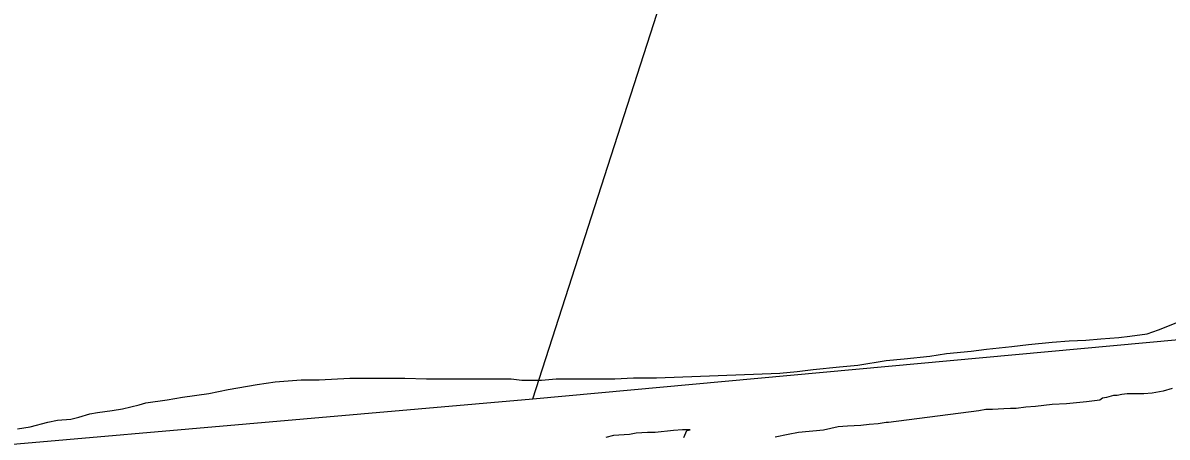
# Model space of a CAD drawing. Extents: x 3161564 to 3199464, y 849354 to 874788.
# Drawn here: x 3166398 to 3167431, y 855463 to 855837 of the extents above; entities that cross this region are included whole.
import ezdxf

# ---------------------------------------------------------------- set-up
doc = ezdxf.new("R2010")
doc.units = 0
doc.layers.add('V-SITE-VEGE', color=7, linetype='Continuous')
doc.layers.add('V-TOPO-SHOR', color=7, linetype='Continuous')

msp = doc.modelspace()

# ---------------------------------------------------------------- linework, layer by layer
at = {"layer": 'V-SITE-VEGE'}
for p, q in [((3167412.8, 855556.7), (3167423.2, 855560.2)), ((3167423.2, 855560.2), (3167439, 855566.6)), ((3167305.7, 855546.9), (3167327.2, 855549.2)), ((3167327.2, 855549.2), (3167342.4, 855550.4)), ((3167342.4, 855550.4), (3167357.5, 855550.9)), ((3167357.5, 855550.9), (3167370.9, 855552.1)), ((3167370.9, 855552.1), (3167387.2, 855553.2)), ((3167387.2, 855553.2), (3167397.1, 855554.4)), ((3167397.1, 855554.4), (3167412.8, 855556.7)), ((3167216.7, 855536.5), (3167231.8, 855538.8)), ((3167231.8, 855538.8), (3167253.9, 855541.1)), ((3167253.9, 855541.1), (3167267.9, 855542.9)), ((3167267.9, 855542.9), (3167290.6, 855545.2)), ((3167290.6, 855545.2), (3167305.7, 855546.9)), ((3167135.2, 855526.7), (3167151.5, 855528.5)), ((3167151.5, 855528.5), (3167177.1, 855532.5)), ((3167177.1, 855532.5), (3167193.4, 855534.2)), ((3167193.4, 855534.2), (3167216.7, 855536.5)), ((3166970, 855517), (3167081.1, 855521)), ((3167081.1, 855521), (3167096.8, 855522.7)), ((3167096.8, 855522.7), (3167111.4, 855524.4)), ((3167111.4, 855524.4), (3167135.2, 855526.7)), ((3166583.2, 855506.3), (3166609.3, 855511)), ((3166609.3, 855511), (3166625.6, 855513.3)), ((3166625.6, 855513.3), (3166648.9, 855515)), ((3166648.9, 855515), (3166665.2, 855515)), ((3166665.2, 855515), (3166693.1, 855516.7)), ((3166693.1, 855516.7), (3166742.6, 855516.7)), ((3166742.6, 855516.7), (3166762.3, 855516.1)), ((3166762.3, 855516.1), (3166838.5, 855516)), ((3166838.5, 855516), (3166848.4, 855514.8)), ((3166848.4, 855514.8), (3166865.9, 855514.8)), ((3166865.9, 855514.8), (3166879.3, 855515.9)), ((3166879.3, 855515.9), (3166932.2, 855515.9)), ((3166932.2, 855515.9), (3166949.1, 855517)), ((3166949.1, 855517), (3166970, 855517)), ((3167435.4, 855507.2), (3167427.3, 855504.9)), ((3166508.7, 855494.2), (3166527.9, 855497.1)), ((3166527.9, 855497.1), (3166541.8, 855499.4)), ((3166541.8, 855499.4), (3166565.7, 855502.9)), ((3166565.7, 855502.9), (3166583.2, 855506.3)), ((3167370.2, 855496.8), (3167358, 855495.1)), ((3167372.6, 855498.6), (3167370.2, 855496.8)), ((3167376.1, 855499.1), (3167372.6, 855498.6)), ((3167382.5, 855500.9), (3167376.1, 855499.1)), ((3167385.9, 855500.9), (3167382.5, 855500.9)), ((3167390, 855502), (3167385.9, 855500.9)), ((3167394.7, 855502.6), (3167390, 855502)), ((3167409.8, 855502.6), (3167394.7, 855502.6)), ((3167417.4, 855503.2), (3167409.8, 855502.6)), ((3167427.3, 855504.9), (3167417.4, 855503.2)), ((3166465, 855485.5), (3166478.4, 855487.3)), ((3166478.4, 855487.3), (3166487.7, 855489)), ((3166487.7, 855489), (3166502.9, 855492.5)), ((3166502.9, 855492.5), (3166508.7, 855494.2)), ((3167260.9, 855487), (3167179.4, 855476.6)), ((3167267.3, 855488.2), (3167260.9, 855487)), ((3167273.1, 855488.2), (3167267.3, 855488.2)), ((3167283.5, 855488.8), (3167273.1, 855488.2)), ((3167289.4, 855489.3), (3167283.5, 855488.8)), ((3167294.6, 855489.3), (3167289.4, 855489.3)), ((3167303.3, 855490.5), (3167294.6, 855489.3)), ((3167312.1, 855491.1), (3167303.3, 855490.5)), ((3167327.2, 855492.8), (3167312.1, 855491.1)), ((3167340, 855493.4), (3167327.2, 855492.8)), ((3167358, 855495.1), (3167340, 855493.4)), ((3166404.5, 855472.8), (3166420.2, 855476.8)), ((3166420.2, 855476.8), (3166429, 855478.6)), ((3166429, 855478.6), (3166441.2, 855479.7)), ((3166441.2, 855479.7), (3166448.2, 855481.5)), ((3166448.2, 855481.5), (3166458.1, 855484.4)), ((3166458.1, 855484.4), (3166465, 855485.5)), ((3167177.1, 855476.7), (3167170.1, 855475.5)), ((3167179.4, 855476.6), (3167177.1, 855476.7)), ((3166392.9, 855471), (3166404.5, 855472.8)), ((3166945.5, 855465.8), (3166931, 855464.7)), ((3166951.4, 855467), (3166945.5, 855465.8)), ((3166961.8, 855467.6), (3166951.4, 855467)), ((3166968.8, 855467.6), (3166961.8, 855467.6)), ((3166985.1, 855469.3), (3166968.8, 855467.6)), ((3166993.2, 855469.9), (3166985.1, 855469.3)), ((3167000.2, 855469.9), (3166993.2, 855469.9)), ((3166994.4, 855462.9), (3166997.3, 855469.3)), ((3166997.3, 855469.3), (3167000.2, 855469.9)), ((3167088.6, 855465.7), (3167077, 855463.4)), ((3167098, 855467.4), (3167088.6, 855465.7)), ((3167120.6, 855469.7), (3167098, 855467.4)), ((3167134, 855472.6), (3167120.6, 855469.7)), ((3167142.2, 855473.2), (3167134, 855472.6)), ((3167154.4, 855473.8), (3167142.2, 855473.2)), ((3167162, 855474.9), (3167154.4, 855473.8)), ((3167170.1, 855475.5), (3167162, 855474.9)), ((3166931, 855464.7), (3166924, 855462.9))]:
    msp.add_line(p, q, dxfattribs=at)
at = {"layer": 'V-TOPO-SHOR'}
for points in [[(3166126.2, 855434), (3166858.1, 855498), (3167032.2, 856038)], [(3166858.1, 855498), (3167788.9, 855583.3), (3169284.6, 855718.3), (3169334.3, 855714.7), (3169412.5, 855650.8)]]:
    msp.add_lwpolyline(points, dxfattribs=at)

doc.saveas('drawing.dxf')
